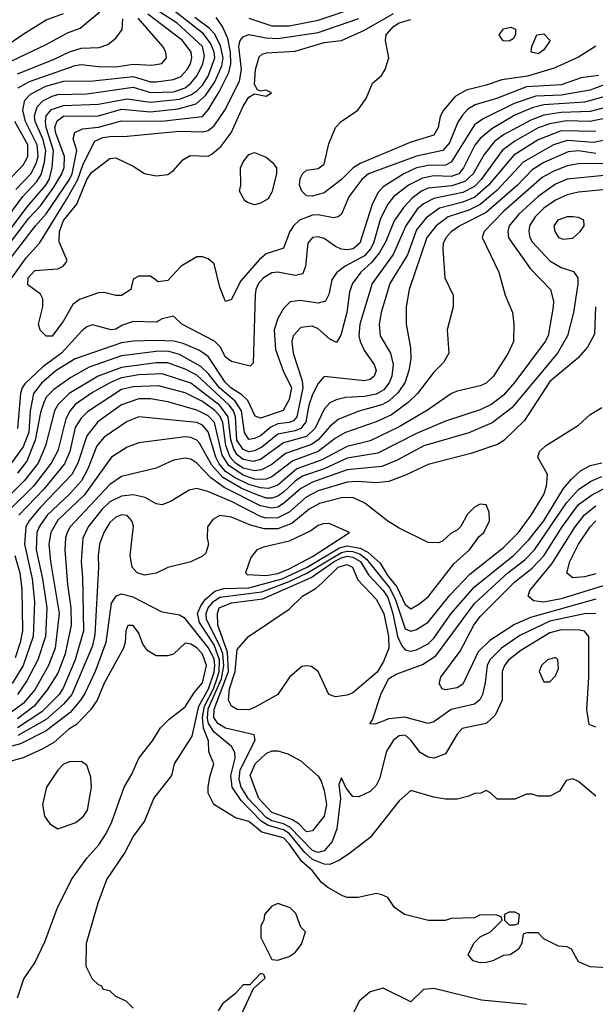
# Model space of a CAD drawing. Header units: inches. Extents: x 1793389 to 1900389, y 320802 to 470796.
# Tile 727 of 752: x 1861278 to 1863268, y 454119 to 457522. Entities that reach past the tile are written whole.
import ezdxf

# ---------------------------------------------------------------- set-up
doc = ezdxf.new("R2010")
doc.units = ezdxf.units.IN
doc.header["$MEASUREMENT"] = 0
doc.layers.add('B8465', color=7, linetype='Continuous')

msp = doc.modelspace()

# ---------------------------------------------------------------- linework, layer by layer
at = {"layer": 'B8465', "color": 2}
for points, elevation in [([(1861250, 456803.2), (1861304.4, 456875.6), (1861368.9, 456950), (1861379.4, 456970), (1861390.8, 457010), (1861395, 457070), (1861369.1, 457150), (1861367.1, 457170), (1861369.9, 457190.1), (1861388.4, 457211.6), (1861430, 457225.6), (1861550, 457230.2), (1861650, 457249.3), (1861730, 457237.7), (1861830, 457247.1), (1861870, 457262.9), (1861890, 457276.5), (1861910, 457295.6), (1861930, 457327), (1861952.2, 457390), (1861950.6, 457410), (1861939.2, 457439.2), (1861912.9, 457472.9), (1861789.9, 457569.9)], 302), ([(1862070, 457527.2), (1862150, 457500.7), (1862210, 457501.6), (1862310, 457520.2), (1862450, 457568.3)], 294), ([(1860703.1, 457550), (1860723.9, 457490), (1860732.1, 457430), (1860756.9, 457330), (1860774.4, 457190), (1860794.3, 457134.3), (1860820.3, 457100.3), (1860859.3, 457070), (1860950, 457033.6), (1861110, 457008.4), (1861129.6, 457010.4), (1861154, 457030), (1861189.5, 457090.5), (1861191.6, 457110), (1861160.8, 457180.8), (1861149.8, 457230), (1861152.3, 457270), (1861170.7, 457309.3), (1861202.4, 457350), (1861229.5, 457370), (1861370, 457436.4), (1861442.9, 457477.1), (1861486.6, 457493.4), (1861555.1, 457550)], 322), ([(1860750, 457542.8), (1860769.3, 457430), (1860794.7, 457330), (1860811.3, 457210), (1860825.2, 457170), (1860838, 457150), (1860870, 457117.4), (1860930, 457086.5), (1860990, 457076.9), (1861054.3, 457085.7), (1861077.2, 457102.8), (1861091.5, 457128.5), (1861095.8, 457210), (1861109.8, 457290), (1861127.2, 457332.8), (1861150.7, 457369.3), (1861190, 457404.6), (1861290, 457472.2), (1861370, 457521.3), (1861430, 457543.8)], 326), ([(1861210, 456650.4), (1861332.6, 456810), (1861370, 456851.7), (1861449.8, 456970), (1861459.1, 456990), (1861476, 457070), (1861462.9, 457110), (1861468.1, 457131.9), (1861495.2, 457144.8), (1861550, 457151.1), (1861630, 457172.6), (1861768.2, 457171.8), (1861910, 457187.4), (1861929.8, 457210.2), (1861967.4, 457272.6), (1862000.4, 457339.6), (1862007.8, 457370), (1862007, 457410), (1861997.2, 457457.2), (1861978.8, 457498.8), (1861957.2, 457530)], 294), ([(1861220.5, 456819.5), (1861288.7, 456911.3), (1861337.4, 456962.6), (1861352.8, 456987.2), (1861364.1, 457030), (1861368.6, 457070), (1861358.3, 457110), (1861331.6, 457170), (1861328.9, 457190), (1861338.3, 457221.7), (1861357.7, 457242.3), (1861390, 457258.5), (1861410, 457263.2), (1861510, 457266), (1861670, 457289.2), (1861730, 457271), (1861810, 457272.9), (1861850, 457286.8), (1861870, 457303.2), (1861892, 457330), (1861911.6, 457370), (1861916.9, 457396.9), (1861909.8, 457430), (1861822.7, 457510), (1861761.1, 457550)], 306), ([(1861236.9, 456610), (1861300.8, 456699.2), (1861346.9, 456750), (1861439.5, 456900.5), (1861479.5, 456970), (1861497.3, 457022.7), (1861537.8, 457102.2), (1861564.9, 457115.1), (1861590, 457119.1), (1861650, 457119.5), (1861830, 457137.3), (1861910, 457135.3), (1861930, 457139.5), (1861950, 457154.9), (1861986.6, 457210), (1862037.3, 457310), (1862045.3, 457350), (1862035.3, 457430), (1862040.4, 457450), (1862050, 457463.1), (1862070, 457471.4), (1862130, 457459.7), (1862170, 457457.2), (1862310, 457478.6), (1862450, 457526.7)], 290), ([(1861238.6, 456741.4), (1861310, 456836.1), (1861350, 456879), (1861396.5, 456943.5), (1861423.5, 456990), (1861431.9, 457011.9), (1861432.9, 457050), (1861403.2, 457130), (1861399.8, 457150), (1861407.2, 457172.8), (1861430, 457189.1), (1861550, 457190.2), (1861630, 457212.7), (1861730, 457204.3), (1861825.5, 457214.5), (1861888.3, 457231.7), (1861919.8, 457260.2), (1861952.4, 457307.6), (1861977, 457363), (1861981.6, 457390), (1861972.5, 457432.5), (1861952.1, 457472.1), (1861933.5, 457493.5), (1861883.9, 457530)], 298), ([(1861264.2, 456935.8), (1861316.1, 456990), (1861334.8, 457025.2), (1861341.3, 457050), (1861338.8, 457090), (1861298.2, 457170), (1861288.7, 457210), (1861296.3, 457243.7), (1861314.8, 457265.2), (1861367.9, 457292.1), (1861430.2, 457310.2), (1861531.5, 457311.5), (1861670, 457325.6), (1861730, 457307.3), (1861750, 457307.2), (1861810, 457315.6), (1861834.6, 457325.5), (1861856.9, 457350), (1861868.2, 457370), (1861873.5, 457390), (1861871, 457410), (1861840.5, 457450), (1861721, 457541)], 310), ([(1861270, 457335.3), (1861394.9, 457385.1), (1861450, 457411.8), (1861490, 457424.2), (1861553.3, 457426.7), (1861583.2, 457436.8), (1861610, 457458), (1861632, 457488), (1861635.1, 457524.9)], 318), ([(1861273, 457287), (1861311.4, 457308.6), (1861470, 457364), (1861490, 457367.6), (1861550, 457360.3), (1861610, 457359.6), (1861670, 457369), (1861735.3, 457364.7), (1861769.5, 457370.5), (1861786, 457390), (1861783.7, 457410), (1861772.3, 457430), (1861687.5, 457527.5)], 314), ([(1863278.8, 457330), (1863218.7, 457321.3), (1863150, 457297.2), (1863030, 457289.8), (1862930, 457251), (1862852.4, 457227.6), (1862827.1, 457212.9), (1862808.1, 457191.9), (1862792.3, 457167.7), (1862763.4, 457096.6), (1862740.5, 457070), (1862649.3, 457050.7), (1862483.8, 456990), (1862460.3, 456970), (1862415.5, 456910), (1862390.3, 456849.7), (1862379, 456841), (1862362.5, 456837.5), (1862310, 456848.2), (1862290, 456846.9), (1862245.5, 456830), (1862224.4, 456810), (1862212.2, 456790), (1862190, 456733.2), (1862130, 456713.3), (1862107.1, 456692.9), (1862041.8, 456618.2), (1862010, 456555.3), (1861990, 456548), (1861970, 456598), (1861950, 456679), (1861930, 456696), (1861910, 456702.7), (1861890, 456702.7), (1861836, 456670), (1861790, 456621.2), (1861756.4, 456616.4), (1861730, 456635.3), (1861690, 456635.3), (1861670, 456626), (1861662, 456590), (1861630.4, 456569.6), (1861610, 456569.3), (1861570, 456579.3), (1861550, 456578), (1861485.1, 456554.9), (1861462, 456538), (1861430, 456481.2), (1861390, 456429), (1861370, 456429), (1861349.3, 456449.3), (1861342.7, 456470), (1861358, 456530), (1861357.5, 456557.5), (1861350, 456574), (1861306.3, 456606.3), (1861307.8, 456630), (1861330, 456654.9), (1861410, 456661), (1861428, 456670), (1861438, 456682), (1861442, 456690), (1861414.5, 456754.5), (1861415.4, 456790), (1861430, 456828), (1861475.6, 456884.4), (1861510, 456970.4), (1861525.7, 456994.3), (1861590, 457042), (1861610, 457044.9), (1861670, 457016), (1861710, 456991), (1861750, 456982.8), (1861790, 456986.8), (1861810, 457001), (1861842.5, 457037.5), (1861867.3, 457052.7), (1861930, 457051), (1861942, 457058), (1861974.5, 457085.5), (1862008.5, 457131.5), (1862050, 457224), (1862070, 457254), (1862090, 457266), (1862130, 457258), (1862148, 457270), (1862130, 457279), (1862110, 457275.3), (1862100.2, 457280.2), (1862090, 457298), (1862093.3, 457350), (1862106.3, 457393.7), (1862116.6, 457403.4), (1862131.7, 457408.3), (1862230, 457414), (1862330, 457443.6), (1862390, 457450.3), (1862470, 457486.3), (1862570, 457543.5)], 286), ([(1863269.2, 457430.8), (1863210, 457392.8), (1863125.5, 457354.5), (1863033.2, 457326.8), (1862945.1, 457314.9), (1862890, 457295.6), (1862821.2, 457278.8), (1862783.6, 457256.4), (1862743, 457210), (1862732, 457188), (1862724.9, 457150), (1862710, 457123.7), (1862630, 457099.5), (1862454.4, 457025.6), (1862430.2, 457009.8), (1862390, 456969.6), (1862330, 456923.7), (1862290, 456912.3), (1862270, 456913.2), (1862253.2, 456930), (1862245.2, 456950), (1862247, 456973), (1862256, 456990), (1862270, 457002), (1862310, 457007.7), (1862330, 457022.8), (1862346.2, 457093.8), (1862369.6, 457150), (1862389.8, 457170.2), (1862446.6, 457210), (1862475.1, 457250), (1862497.6, 457302.4), (1862529.2, 457330), (1862541.2, 457350), (1862554, 457390), (1862542.7, 457450), (1862544.5, 457470), (1862570, 457498.7), (1862590, 457511.3), (1862630, 457522.6)], 282), ([(1863350, 457317.2), (1863250, 457278.8), (1863150, 457261), (1863062.3, 457257.7), (1862987.3, 457232.7), (1862880, 457180), (1862850, 457158.7), (1862770, 457029.7), (1862750, 457019.2), (1862690, 457018.4), (1862650, 457009.8), (1862606, 456990), (1862534.8, 456945.2), (1862515.9, 456924.1), (1862496.1, 456883.9), (1862453.7, 456750), (1862430.6, 456730), (1862410, 456726.6), (1862389.7, 456729.7), (1862370, 456738), (1862330, 456766), (1862310, 456772.3), (1862290, 456769.2), (1862274, 456750), (1862266, 456670), (1862256.4, 456643.6), (1862230, 456637.6), (1862170, 456649.6), (1862150, 456647.6), (1862120.5, 456630), (1862103.8, 456610), (1862094.4, 456590), (1862092.4, 456570), (1862084.7, 456335.3), (1862074.8, 456325.2), (1862010, 456341.2), (1861990, 456356), (1861971.2, 456391.2), (1861951, 456411), (1861839, 456470), (1861810, 456498), (1861770, 456488.7), (1861750, 456477.2), (1861670, 456479.5), (1861633.7, 456466.3), (1861610, 456452.3), (1861594, 456450), (1861530, 456467.3), (1861510, 456460.7), (1861492.8, 456447.2), (1861423.1, 456370), (1861357.9, 456322.1), (1861295.8, 456264.2), (1861286.3, 456250), (1861280.8, 456230), (1861270, 456109)], 290), ([(1863310, 457258.8), (1863230, 457237.1), (1863090, 457228.1), (1863050, 457217.4), (1862990, 457191.9), (1862910, 457145.1), (1862870, 457111.3), (1862851.8, 457088.2), (1862812.4, 457010), (1862796.5, 456990), (1862770, 456980.3), (1862710, 456982.9), (1862670, 456975.1), (1862622.4, 456950), (1862570.4, 456910), (1862550, 456885.1), (1862525.3, 456834.7), (1862501.1, 456750), (1862491.1, 456730), (1862470, 456706.6), (1862403, 456670), (1862372.7, 456647.2), (1862356.5, 456623.5), (1862347, 456573), (1862334.8, 456550), (1862310, 456542.9), (1862248, 456552), (1862213.2, 456546.8), (1862190, 456524), (1862170.3, 456489.7), (1862157.6, 456450), (1862162.5, 456382.5), (1862188.2, 456308.2), (1862217.7, 456250), (1862210, 456209.2), (1862188.7, 456171.3), (1862110, 456145.1), (1862091.9, 456151.9), (1862066.4, 456206.4), (1862045.6, 456225.6), (1862007.6, 456250), (1861987.8, 456270), (1861930, 456358.7), (1861899.1, 456379.1), (1861843.1, 456403.1), (1861810.8, 456410.8), (1861750, 456414), (1861670, 456411.1), (1861630, 456405.1), (1861470.2, 456349.8), (1861403.7, 456310), (1861353.9, 456266.1), (1861325.8, 456230), (1861314.5, 456170), (1861310, 456097.2), (1861290, 456046), (1861234.6, 455970)], 294), ([(1863330, 457225.6), (1863250, 457204.6), (1863150, 457201), (1863090, 457192.5), (1863045.4, 457174.6), (1862950, 457124.2), (1862918.9, 457101.1), (1862883.5, 457056.5), (1862845.8, 456990), (1862817, 456963), (1862771.4, 456948.6), (1862690, 456940.3), (1862666.7, 456930), (1862634.5, 456905.5), (1862605.4, 456874.6), (1862572.8, 456827.2), (1862544.2, 456755.8), (1862522, 456718), (1862495.3, 456684.7), (1862457.6, 456650), (1862428.4, 456610), (1862418.3, 456581.7), (1862408.7, 456510), (1862388.3, 456431.7), (1862373.4, 456406.6), (1862350, 456418), (1862310, 456454), (1862290, 456462.9), (1862250, 456458.4), (1862223.1, 456430), (1862218.7, 456410), (1862223.1, 456370), (1862254.6, 456274.6), (1862256.5, 456250), (1862235.6, 456150), (1862224.1, 456135.9), (1862210, 456129.8), (1862170, 456125.5), (1862146.6, 456113.4), (1862110, 456084.2), (1862090, 456074.7), (1862070, 456071.6), (1862055.2, 456095.2), (1862044.3, 456170), (1862023.3, 456203.3), (1861969.1, 456250), (1861930, 456299.2), (1861904, 456324), (1861830, 456364.8), (1861790, 456376.2), (1861750, 456375.3), (1861630, 456360.4), (1861518.5, 456321.5), (1861454.4, 456285.6), (1861395.9, 456244.1), (1861370, 456217.6), (1861361.2, 456198.8), (1861350, 456165.2), (1861331.5, 456068.5), (1861303, 455997), (1861270, 455954.7)], 298), ([(1863332.8, 457187.2), (1863250, 457170.7), (1863167.5, 457172.5), (1863110, 457162), (1863070, 457148.8), (1862990, 457102), (1862945.7, 457070), (1862873.4, 456970), (1862850, 456945.8), (1862810, 456924.6), (1862710, 456904.2), (1862674.2, 456885.8), (1862652.5, 456867.5), (1862612.4, 456810), (1862569.3, 456710.7), (1862496.5, 456610), (1862453.7, 456470), (1862450.3, 456430), (1862455.3, 456410), (1862470, 456377.3), (1862503.8, 456330), (1862510.3, 456310), (1862503, 456290), (1862490, 456278.4), (1862470, 456273.6), (1862330, 456289.2), (1862310, 456265.2), (1862290, 456226.6), (1862277.3, 456190), (1862267.2, 456132.8), (1862250, 456109.8), (1862230, 456101), (1862170, 456089.8), (1862114.9, 456045.1), (1862090, 456032.7), (1862070, 456029), (1862050, 456036.8), (1862029.1, 456069.1), (1862023.6, 456150), (1862016.8, 456170), (1862002.3, 456190), (1861890, 456293.6), (1861850, 456314.6), (1861790, 456336.4), (1861750, 456336.8), (1861630, 456319.8), (1861549.4, 456290.6), (1861448.7, 456230), (1861409.3, 456190.7), (1861398.9, 456170), (1861367.7, 456050), (1861342.4, 455990), (1861295.2, 455930), (1861214.9, 455850)], 302), ([(1861235.6, 456964.4), (1861290, 457019.5), (1861306, 457050), (1861305.8, 457090), (1861260.8, 457170)], 314), ([(1863270, 457135.5), (1863150, 457138.2), (1863070, 457107.6), (1862986.3, 457053.7), (1862899.1, 456950), (1862851.2, 456908.8), (1862810, 456891.4), (1862729.5, 456870.5), (1862682.6, 456837.4), (1862650, 456796.2), (1862618.5, 456710), (1862558, 456610), (1862527, 456510), (1862520.4, 456470), (1862523.8, 456430), (1862559.5, 456370), (1862568.9, 456330), (1862564, 456290), (1862556.9, 456270), (1862536.9, 456243.1), (1862510, 456227.6), (1862470, 456219.8), (1862404, 456216), (1862371.7, 456208.3), (1862350, 456197.6), (1862330, 456176), (1862299.1, 456110), (1862270, 456082.2), (1862190, 456059.8), (1862110, 456001.8), (1862084.8, 455995.2), (1862050, 456002.2), (1862030, 456017.8), (1862017.8, 456037.8), (1862007.8, 456070), (1861998.3, 456150), (1861970, 456189), (1861870, 456266.6), (1861770, 456297.8), (1861690, 456295), (1861630, 456284.1), (1861591.6, 456268.4), (1861530, 456233.3), (1861470, 456192.4), (1861450.9, 456169.1), (1861437.2, 456142.8), (1861410, 456032.7), (1861386.9, 455990), (1861325.5, 455910), (1861244.7, 455830)], 306), ([(1863330, 457111.7), (1863262, 457098), (1863170, 457105), (1863123.8, 457090), (1863018.7, 457030), (1862927.7, 456932.3), (1862870, 456883.8), (1862830, 456864.4), (1862759.6, 456840.4), (1862717.6, 456810), (1862685.2, 456770), (1862623.8, 456590), (1862614, 456530), (1862614, 456470), (1862628.5, 456388.5), (1862630.4, 456350.4), (1862623.7, 456310), (1862610.2, 456269.8), (1862586.3, 456233.7), (1862555.1, 456204.9), (1862530, 456190.9), (1862450, 456169.7), (1862379.2, 456140.8), (1862350, 456116.3), (1862310.1, 456069.9), (1862286.4, 456053.6), (1862197.3, 456022.7), (1862150, 455984.5), (1862113.9, 455966.1), (1862090, 455963.2), (1862050, 455972.7), (1862023.7, 455990), (1862005.4, 456010), (1861990.8, 456050.8), (1861979.9, 456130), (1861970.8, 456150.8), (1861952.1, 456172.1), (1861910, 456202.2), (1861850, 456233.1), (1861757.3, 456257.3), (1861670, 456253.8), (1861630, 456244.2), (1861512.8, 456167.2), (1861490, 456145.6), (1861470, 456112.3), (1861451.2, 456030), (1861433.1, 455986.9), (1861360.9, 455899.1), (1861275.2, 455810)], 310), ([(1863270, 457059.3), (1863210, 457068.7), (1863174.1, 457065.9), (1863090, 457028.7), (1863050, 457003.1), (1862998.9, 456950), (1862890, 456856.4), (1862799.1, 456810), (1862770, 456789.5), (1862752.7, 456770), (1862742.4, 456750), (1862740.5, 456730), (1862747.3, 456630), (1862776, 456570), (1862776, 456530), (1862756, 456450), (1862761, 456370), (1862742.5, 456337.5), (1862710, 456304), (1862652.7, 456230), (1862620.7, 456199.3), (1862562.9, 456157.1), (1862510, 456132.6), (1862404.3, 456095.7), (1862370, 456076), (1862310.1, 456029.9), (1862222, 455998), (1862150, 455942.4), (1862130, 455934.6), (1862110, 455933), (1862090, 455934.7), (1862050, 455948.1), (1862001, 455981), (1861977.5, 456017.5), (1861951.4, 456130), (1861930, 456152.7), (1861890, 456172.9), (1861790, 456201.1), (1861730, 456212.2), (1861690, 456212.1), (1861630, 456191.2), (1861547.6, 456132.4), (1861510, 456084.5), (1861479.2, 455990), (1861457.7, 455950), (1861350, 455837.7), (1861310.2, 455790), (1861299.1, 455770), (1861294.2, 455710), (1861320.7, 455590), (1861329.2, 455510), (1861324.2, 455390), (1861290.1, 455289.9), (1861252, 455228)], 314), ([(1863310, 457024.8), (1863210, 457023.9), (1863170, 457017.6), (1863121.9, 456998.2), (1863083.5, 456976.5), (1862950, 456859.7), (1862883, 456790), (1862876.3, 456770), (1862934.8, 456650), (1862956, 456570), (1862981, 456510), (1862986, 456470), (1862984.7, 456410), (1862966.8, 456370), (1862916.3, 456290), (1862890, 456266.6), (1862870, 456257), (1862790, 456238.4), (1862771, 456230), (1862687.8, 456172.2), (1862590, 456115.4), (1862490, 456066.9), (1862410, 456047.7), (1862320.6, 455999.4), (1862235.8, 455970), (1862170, 455914), (1862138, 455902), (1862110, 455904.1), (1862070, 455915.8), (1862020.2, 455940.2), (1861990, 455961), (1861967.5, 455987.5), (1861955.9, 456010), (1861930, 456097.6), (1861910, 456120.4), (1861890, 456129.7), (1861690, 456149.6), (1861650, 456133.6), (1861570, 456079.6), (1861544.6, 456050), (1861513.6, 455970), (1861491.5, 455928.5), (1861450, 455882.6), (1861372.6, 455810), (1861345.5, 455770), (1861337.6, 455750), (1861335.5, 455690), (1861356.9, 455590), (1861371.3, 455490), (1861366.9, 455390), (1861340.7, 455310), (1861302.9, 455237.1), (1861270, 455189.7)], 318), ([(1863310, 456984.5), (1863170, 456971), (1863130, 456953.7), (1863070, 456911.1), (1863003.7, 456850), (1862970.4, 456810), (1862964.9, 456790), (1862967.8, 456767.8), (1863042.5, 456662.5), (1863113.4, 456590), (1863123, 456550), (1863121.6, 456530), (1863104.4, 456430), (1863094.4, 456410), (1862990, 456269.6), (1862950, 456224.2), (1862910, 456193.6), (1862870, 456173.3), (1862750, 456135.1), (1862650, 456092.2), (1862516, 456024), (1862410, 456006.8), (1862330.1, 455969.9), (1862255.8, 455944.3), (1862230, 455927.7), (1862190, 455888.8), (1862170, 455875.5), (1862150, 455869), (1862130, 455869), (1862090, 455883), (1862043.1, 455903.1), (1861979.8, 455939.8), (1861942.5, 455982.5), (1861899.1, 456059.1), (1861890, 456069.6), (1861870, 456078), (1861850, 456080.5), (1861690, 456059.5), (1861650, 456044.5), (1861595.5, 456010), (1861501.4, 455878.6), (1861410, 455792.8), (1861385.2, 455750), (1861379, 455710), (1861384.4, 455650), (1861414.2, 455470), (1861401.2, 455350), (1861378, 455290), (1861330, 455206.6), (1861290, 455158.7), (1861250.3, 455130)], 322), ([(1863390, 456943), (1863210, 456926.6), (1863170, 456916.9), (1863130, 456899.1), (1863090, 456871.2), (1863059.5, 456840.5), (1863040.3, 456810), (1863037.6, 456790), (1863041.3, 456770), (1863050, 456754), (1863110, 456688.4), (1863150, 456666), (1863192.5, 456652.5), (1863207.3, 456630), (1863207.7, 456607.7), (1863192, 456510), (1863172, 456430), (1863137.6, 456370), (1862979.7, 456180.3), (1862911.3, 456128.7), (1862830, 456094.3), (1862674.8, 456050), (1862580.9, 455999.1), (1862530, 455978), (1862410, 455966.6), (1862290, 455923.5), (1862250, 455902), (1862190, 455849.8), (1862170, 455837.8), (1862150, 455833.5), (1862110, 455841.6), (1861985, 455905), (1861938.9, 455938.9), (1861890, 455989.6), (1861870, 456002.9), (1861850, 456007.3), (1861810, 455999.5), (1861750, 455972.3), (1861630, 455943.6), (1861590, 455916.3), (1861452, 455770), (1861441.7, 455750), (1861436, 455730), (1861434.6, 455690), (1861443.2, 455570), (1861454.4, 455490), (1861455.8, 455430), (1861435.2, 455330), (1861410, 455263.6), (1861373.5, 455206.5), (1861327.9, 455150), (1861270, 455105.8)], 326), ([(1863268.2, 456530), (1863264.5, 456435.5), (1863240.7, 456390), (1863207.2, 456352.8), (1863110, 456271.5), (1863022.9, 456137.1), (1862952.1, 456067.9), (1862930, 456054.5), (1862837.3, 456022.7), (1862690, 455985.1), (1862611.9, 455948.1), (1862553.7, 455926.3), (1862510, 455921.3), (1862446.1, 455926.1), (1862410, 455923.9), (1862310, 455893.6), (1862268.3, 455871.7), (1862210, 455820.3), (1862170, 455800.7), (1862130, 455799.4), (1862110, 455805.3), (1862010, 455856.8), (1861928, 455892), (1861890, 455902), (1861863.4, 455896.6), (1861802, 455858), (1861770, 455845.2), (1861750, 455849.2), (1861711.3, 455871.3), (1861670, 455879.7), (1861630, 455875.8), (1861590, 455855.4), (1861563.6, 455830), (1861514.9, 455770), (1861496, 455730), (1861490.3, 455650), (1861495.1, 455595.1), (1861498.2, 455410), (1861469.2, 455310), (1861428.5, 455211.5), (1861414.3, 455190), (1861354, 455130), (1861270, 455075)], 330), ([(1863270, 454838), (1863210, 454889), (1863190, 454899), (1863167.5, 454892.5), (1863143.6, 454856.4), (1863110, 454838), (1863070, 454838), (1863050, 454846), (1863030, 454846), (1862990, 454828), (1862928.4, 454828.4), (1862906, 454850), (1862890, 454858), (1862871.6, 454848.4), (1862850, 454848), (1862830, 454838), (1862790, 454828.7), (1862750, 454828.7), (1862710, 454835.3), (1862630, 454858), (1862590, 454822), (1862490, 454696), (1862419, 454641), (1862383.1, 454616.9), (1862350, 454602.4), (1862330, 454603.5), (1862290, 454620.2), (1862263.6, 454643.6), (1862209.8, 454710), (1862190, 454722.3), (1862136.7, 454736.7), (1862112.5, 454752.5), (1862043.8, 454823.8), (1862012.9, 454870), (1862007.8, 454910), (1862022.3, 454970), (1862021.3, 454990), (1862009.6, 455010), (1861950, 455060.3), (1861930.5, 455090), (1861926.8, 455106.8), (1861930, 455140.3), (1861975.6, 455244.4), (1861984.1, 455290), (1861979.9, 455330), (1861972.7, 455352.7), (1861923.9, 455450), (1861922.4, 455470), (1861929.2, 455490), (1861948.3, 455511.7), (1861970, 455526.8), (1862114.9, 455545.1), (1862210, 455581), (1862270.3, 455609.7), (1862390, 455680.9), (1862410, 455685.5), (1862430, 455683.7), (1862454.8, 455674.8), (1862477.1, 455657.2), (1862557.1, 455557.2), (1862576.9, 455516.9), (1862610, 455417.1), (1862630, 455408.5), (1862650, 455414.4), (1862690, 455440.4), (1862765.8, 455534.2), (1862833.8, 455606.2), (1862950, 455697.6), (1863002.4, 455750), (1863045.6, 455810), (1863090, 455880.7), (1863099.6, 455910), (1863102.7, 455950), (1863069, 456010), (1863075.3, 456030), (1863095.3, 456050), (1863210, 456120.5), (1863250, 456158), (1863290, 456181.6)], 330), ([(1863270, 455077.2), (1863246, 455086), (1863238.6, 455138.6), (1863245.4, 455250), (1863245.1, 455390), (1863230, 455409.4), (1863212.8, 455412.8), (1863150, 455414), (1863110, 455403.5), (1863010, 455342), (1862968.5, 455310), (1862953.7, 455290), (1862946, 455270), (1862945.3, 455170), (1862921.7, 455118.3), (1862890, 455089.5), (1862807.3, 455072.7), (1862790, 455053.2), (1862750, 454984.5), (1862710.3, 454969.7), (1862690, 454973.6), (1862662, 454990), (1862630, 455032.3), (1862610, 455049.4), (1862590, 455047), (1862570, 455032), (1862545.7, 454994.3), (1862522, 454898), (1862510, 454876), (1862490, 454855.1), (1862450, 454836), (1862430, 454837.2), (1862406, 454866), (1862390, 454902), (1862381.1, 454878.9), (1862387.2, 454830), (1862374.5, 454725.5), (1862358.2, 454681.8), (1862330, 454649.7), (1862310, 454644.1), (1862290, 454650.8), (1862211.9, 454731.9), (1862190, 454742.9), (1862150, 454752.9), (1862130, 454764.3), (1862068.8, 454828.8), (1862043.7, 454870), (1862036.3, 454896.3), (1862040.6, 454930), (1862092, 455032), (1862088.7, 455050), (1861990, 455073.5), (1861963.1, 455090), (1861948.7, 455110), (1861950, 455139.5), (1861999.9, 455270), (1861996.7, 455336.7), (1861963.2, 455430), (1861961.7, 455470), (1861967.6, 455490), (1862010, 455506.5), (1862118.9, 455521.1), (1862285.4, 455594.6), (1862364.5, 455650), (1862390, 455662.7), (1862410, 455668.4), (1862430, 455665.1), (1862455.9, 455650), (1862483.9, 455603.9), (1862534.2, 455550), (1862550, 455525.7), (1862568.3, 455470), (1862583.5, 455390), (1862598.6, 455358.6), (1862610, 455343.8), (1862630, 455340.3), (1862650, 455344.2), (1862690, 455365.3), (1862710, 455384.9), (1862770, 455470.3), (1862850, 455562.6), (1862985.1, 455670), (1863036.4, 455723.6), (1863089.8, 455790), (1863158.2, 455901.8), (1863185.2, 455934.8), (1863216.8, 455963.2), (1863250, 455982), (1863290, 455990.4)], 326), ([(1863270, 455469.7), (1863230, 455468.7), (1863110, 455443.7), (1863006.6, 455393.4), (1862943.7, 455350), (1862902.7, 455310), (1862894, 455290), (1862887.2, 455230), (1862877.6, 455190), (1862868.8, 455171.2), (1862850, 455156.2), (1862770, 455138), (1862710, 455095.1), (1862690, 455089.3), (1862608.8, 455111.2), (1862554.4, 455105.6), (1862507.3, 455087.3), (1862488.7, 455088.7), (1862498, 455102), (1862527, 455193), (1862554.2, 455245.8), (1862579.3, 455260.7), (1862670, 455293.1), (1862716, 455324), (1862850, 455504.2), (1862965.4, 455610), (1863024.5, 455655.5), (1863057.3, 455690), (1863168, 455852), (1863210, 455898.3), (1863252.3, 455927.7), (1863290, 455943.9)], 322), ([(1863270, 455519.3), (1863044.1, 455455.9), (1862988, 455432), (1862903.4, 455376.6), (1862862.3, 455337.7), (1862810, 455226), (1862790, 455213.2), (1862750, 455206), (1862738, 455210), (1862728.4, 455228.4), (1862734, 455250), (1862800.1, 455339.9), (1862848.2, 455430), (1862870, 455459.3), (1862990, 455579.5), (1863050, 455626.3), (1863090, 455668.9), (1863153.1, 455770), (1863210, 455846.3), (1863258.1, 455881.8), (1863310, 455907.9)], 318), ([(1863330, 454244), (1863250, 454248.7), (1863210, 454266), (1863186, 454310), (1863170, 454318), (1863140.4, 454320.4), (1863090, 454346), (1863070, 454366), (1863030, 454366), (1863018, 454362), (1863014, 454330), (1863002, 454310), (1862974, 454290), (1862950, 454288), (1862914, 454270), (1862890, 454264), (1862870, 454262), (1862846, 454270), (1862828, 454290), (1862848, 454330), (1862870, 454352), (1862906, 454370), (1862946, 454410), (1862942, 454422), (1862927.3, 454427.3), (1862870, 454428), (1862850, 454418), (1862770, 454415.3), (1862748.4, 454408.4), (1862691.6, 454408.4), (1862608, 454430), (1862574, 454454), (1862550, 454488), (1862530, 454498), (1862510, 454502), (1862448.4, 454488.4), (1862410, 454488), (1862393.6, 454493.6), (1862342.7, 454522.7), (1862320.7, 454540.7), (1862290, 454580.5), (1862253.1, 454613.1), (1862210, 454673.5), (1862190, 454694.4), (1862114.6, 454714.5), (1862070, 454751.5), (1862024, 454764), (1861948.7, 454810), (1861929.5, 454849.5), (1861929.4, 454870), (1861934.8, 454905.2), (1861949.2, 454950), (1861931.7, 454991.7), (1861930.9, 455030), (1861913.7, 455073.7), (1861909.4, 455110), (1861916.5, 455150), (1861947.8, 455210), (1861961.7, 455250), (1861967.4, 455270), (1861968.2, 455310), (1861950, 455361.2), (1861899.2, 455439.2), (1861892.8, 455470), (1861903.9, 455496.1), (1861920.8, 455519.2), (1861952.7, 455547.3), (1861983.8, 455556.2), (1862070, 455558.5), (1862185.7, 455590), (1862271.7, 455630), (1862383.4, 455696.6), (1862410, 455703.6), (1862455.4, 455695.4), (1862481.8, 455681.8), (1862523.9, 455643.9), (1862550, 455600.2), (1862581.8, 455561.8), (1862610, 455500.5), (1862630, 455486.4), (1862658, 455502), (1862690, 455528), (1862778.6, 455641.4), (1862833.2, 455690), (1862865.2, 455734.8), (1862882, 455750), (1862902, 455790), (1862900.4, 455820.4), (1862890, 455846), (1862870, 455848), (1862850, 455838), (1862826.4, 455813.6), (1862802, 455770), (1862790, 455758), (1862770, 455748), (1862739.8, 455720.2), (1862725.4, 455714.6), (1862690, 455715.3), (1862590, 455765.2), (1862550, 455789.3), (1862471.3, 455851.3), (1862430, 455871.3), (1862390, 455869.7), (1862314, 455850), (1862278.4, 455830), (1862218.9, 455781.1), (1862170, 455762.4), (1862122.9, 455762.9), (1862075.8, 455775.8), (1862010, 455802.9), (1861970, 455809.2), (1861945.2, 455794.8), (1861926.8, 455770), (1861926, 455730), (1861930.6, 455709.4), (1861921, 455679), (1861910, 455668), (1861870, 455648.7), (1861790, 455629), (1861750, 455609.3), (1861710, 455602.7), (1861684, 455610), (1861666.6, 455630), (1861659.5, 455670), (1861671.7, 455771.7), (1861666, 455790), (1861650, 455809.2), (1861630, 455811.5), (1861610, 455802.9), (1861590, 455784.5), (1861568.7, 455750), (1861554, 455710), (1861548.7, 455670), (1861550.4, 455630), (1861537.4, 455397.4), (1861530, 455358), (1861458.8, 455190), (1861430, 455156.4), (1861370, 455104.1), (1861272.1, 455048)], 334), ([(1863309.6, 455569.6), (1863150, 455520.8), (1863090, 455508.7), (1863053.8, 455513.8), (1863036, 455530), (1863040.9, 455550), (1863118, 455642), (1863198.5, 455770), (1863230, 455811.5), (1863270, 455841.5)], 314), ([(1863270, 455606.9), (1863230, 455596.2), (1863190, 455593.2), (1863169.6, 455609.6), (1863179.6, 455650), (1863209.8, 455710), (1863249.7, 455770), (1863269.7, 455790)], 310), ([(1861261.6, 455670), (1861278.6, 455610), (1861285.4, 455554.6), (1861287.3, 455410), (1861280.2, 455370), (1861262.9, 455317.1)], 310), ([(1861670, 454106), (1861646, 454130), (1861610, 454146), (1861590, 454166), (1861566, 454170), (1861562, 454182), (1861550, 454186), (1861530, 454206), (1861508, 454250), (1861509, 454330), (1861549.2, 454470), (1861579.3, 454550), (1861640.1, 454639.9), (1861670, 454698), (1861709.4, 454750.6), (1861741.2, 454830), (1861804, 454910), (1861813.2, 454950), (1861874.2, 455045.8), (1861896.9, 455150), (1861930.8, 455210), (1861950, 455267), (1861952.5, 455290), (1861950, 455313), (1861930, 455352.9), (1861850, 455452.7), (1861830, 455463.7), (1861770, 455475.1), (1861670, 455526), (1861630, 455537), (1861610, 455529.4), (1861594.6, 455505.4), (1861575.2, 455370), (1861539.1, 455270), (1861503.8, 455196.2), (1861487.9, 455170), (1861452.2, 455127.8), (1861370, 455064.2), (1861280.5, 455019.5), (1861233.5, 455006.5)], 338), ([(1861270, 454142), (1861292.5, 454207.5), (1861330, 454262), (1861364.8, 454335.2), (1861407.3, 454450), (1861457, 454550), (1861510, 454624), (1861552, 454670), (1861577, 454710), (1861597, 454750), (1861639.5, 454870), (1861665.4, 454914.6), (1861689.3, 454970), (1861737.2, 455030), (1861764.8, 455075.2), (1861794.8, 455105.2), (1861850, 455146.8), (1861882.3, 455197.8), (1861910, 455230.7), (1861923.5, 455290), (1861910, 455329.5), (1861890, 455350.9), (1861870, 455363.5), (1861850, 455367), (1861810, 455329.2), (1861790, 455324), (1861750, 455324), (1861720.9, 455340.9), (1861704.1, 455364.1), (1861690, 455402), (1861670, 455428.7), (1861651.6, 455428.4), (1861644.9, 455410), (1861643, 455370), (1861636.3, 455350), (1861570, 455229.4), (1861545.7, 455170), (1861523.2, 455136.8), (1861474.1, 455085.9), (1861448.2, 455070), (1861396.1, 455023.9), (1861358.2, 455001.8), (1861290, 454971.2), (1861210, 454949.5)], 342), ([(1862038, 454070), (1862086, 454174), (1862126, 454210), (1862122, 454222), (1862110, 454226), (1862074, 454186), (1862050, 454186), (1862023.6, 454156.4), (1861979.6, 454120.4), (1861963.6, 454096.4)], 338), ([(1863030, 454118), (1862873.8, 454133.8), (1862710, 454174), (1862674, 454170), (1862630, 454128), (1862534.6, 454174.6), (1862490, 454162), (1862452, 454130), (1862432, 454090)], 338)]:
    msp.add_lwpolyline(points, dxfattribs=dict(at, elevation=elevation))
for points, elevation in [([(1862970, 457448), (1862949.1, 457449.1), (1862935.3, 457470), (1862950, 457490.8), (1862976, 457496), (1862992, 457490), (1862991.6, 457471.6), (1862983.6, 457456.4)], 278), ([(1863070, 457404), (1863046, 457410), (1863048, 457430), (1863066, 457470), (1863090, 457474), (1863111.3, 457450), (1863090, 457418)], 278), ([(1862090, 456882), (1862066, 456890), (1862056.4, 456896.4), (1862038, 456930), (1862042, 456950), (1862040.9, 457010), (1862050, 457031), (1862070, 457056), (1862090, 457062.8), (1862130, 457046.8), (1862151, 457030), (1862166, 457010), (1862166, 456990), (1862150, 456926), (1862136.9, 456903.1), (1862110, 456888.7)], 282), ([(1863190, 456841.2), (1863170, 456841.2), (1863138, 456830), (1863124, 456810), (1863127.3, 456790), (1863141, 456770), (1863156.5, 456763.5), (1863190, 456766.8), (1863215.3, 456790), (1863228.7, 456810), (1863228, 456830), (1863210, 456839)], 330), ([(1862330, 455780.9), (1862310, 455774.5), (1862283.9, 455756.1), (1862210, 455720.5), (1862120.4, 455699.6), (1862098, 455690), (1862076.8, 455663.2), (1862058, 455610), (1862064.9, 455604.9), (1862130, 455600.7), (1862170, 455608.2), (1862210, 455624), (1862290, 455667.1), (1862418, 455750), (1862350, 455779.3)], 338), ([(1862370, 455182.4), (1862346.6, 455190), (1862309.6, 455269.6), (1862286.3, 455286.3), (1862270, 455289.3), (1862253.7, 455286.3), (1862210.3, 455249.7), (1862170.3, 455189.7), (1862090, 455144.5), (1862070, 455137), (1862030, 455138), (1862009.6, 455149.6), (1861999.6, 455170), (1862003.4, 455210), (1862023.2, 455270), (1862030, 455346), (1862069.4, 455390.6), (1862210, 455484.7), (1862255.3, 455530), (1862302.3, 455557.7), (1862323.9, 455576.1), (1862378.4, 455630), (1862410, 455639), (1862428, 455630), (1862446.8, 455586.8), (1862510, 455519.3), (1862536.5, 455470), (1862553.2, 455390), (1862553.8, 455350), (1862536, 455304), (1862513.4, 455266.6), (1862430, 455195.6), (1862410, 455187.1)], 322), ([(1863130, 455318), (1863102, 455310), (1863082, 455290), (1863074, 455270), (1863090, 455234), (1863110, 455234), (1863130, 455254), (1863140.4, 455279.6), (1863138, 455310)], 330), ([(1862270, 454715.1), (1862242.9, 454742.9), (1862218.4, 454758.4), (1862150, 454782.4), (1862105.1, 454830), (1862075.1, 454910), (1862092, 454950), (1862130, 454985.5), (1862150, 454994.9), (1862170, 454994.9), (1862204.7, 454984.7), (1862250, 454960.5), (1862310, 454907.3), (1862320.4, 454890), (1862330, 454858), (1862338.3, 454810), (1862330, 454769.2), (1862290, 454719)], 322), ([(1861490, 454958), (1861450, 454957.2), (1861430, 454948.7), (1861410, 454929), (1861370.7, 454870), (1861357.3, 454810), (1861364, 454770), (1861382.5, 454742.5), (1861410, 454726), (1861472.1, 454747.9), (1861499, 454770), (1861512.3, 454790), (1861526, 454870), (1861524, 454904), (1861510, 454946)], 346), ([(1862170, 454468), (1862150, 454458), (1862124.7, 454430), (1862122, 454410), (1862112, 454390), (1862112, 454350), (1862150, 454274), (1862170, 454272), (1862210, 454284.7), (1862230, 454298), (1862252.5, 454327.5), (1862266, 454370), (1862250, 454386), (1862232.5, 454432.5), (1862212.9, 454452.9)], 338), ([(1862990, 454438), (1862970, 454438), (1862954, 454430), (1862954, 454410), (1862962, 454402), (1862970, 454394), (1862990, 454394), (1863002, 454398), (1863006, 454430)], 334)]:
    msp.add_lwpolyline(points, close=True, dxfattribs=dict(at, elevation=elevation))

doc.saveas('drawing.dxf')
